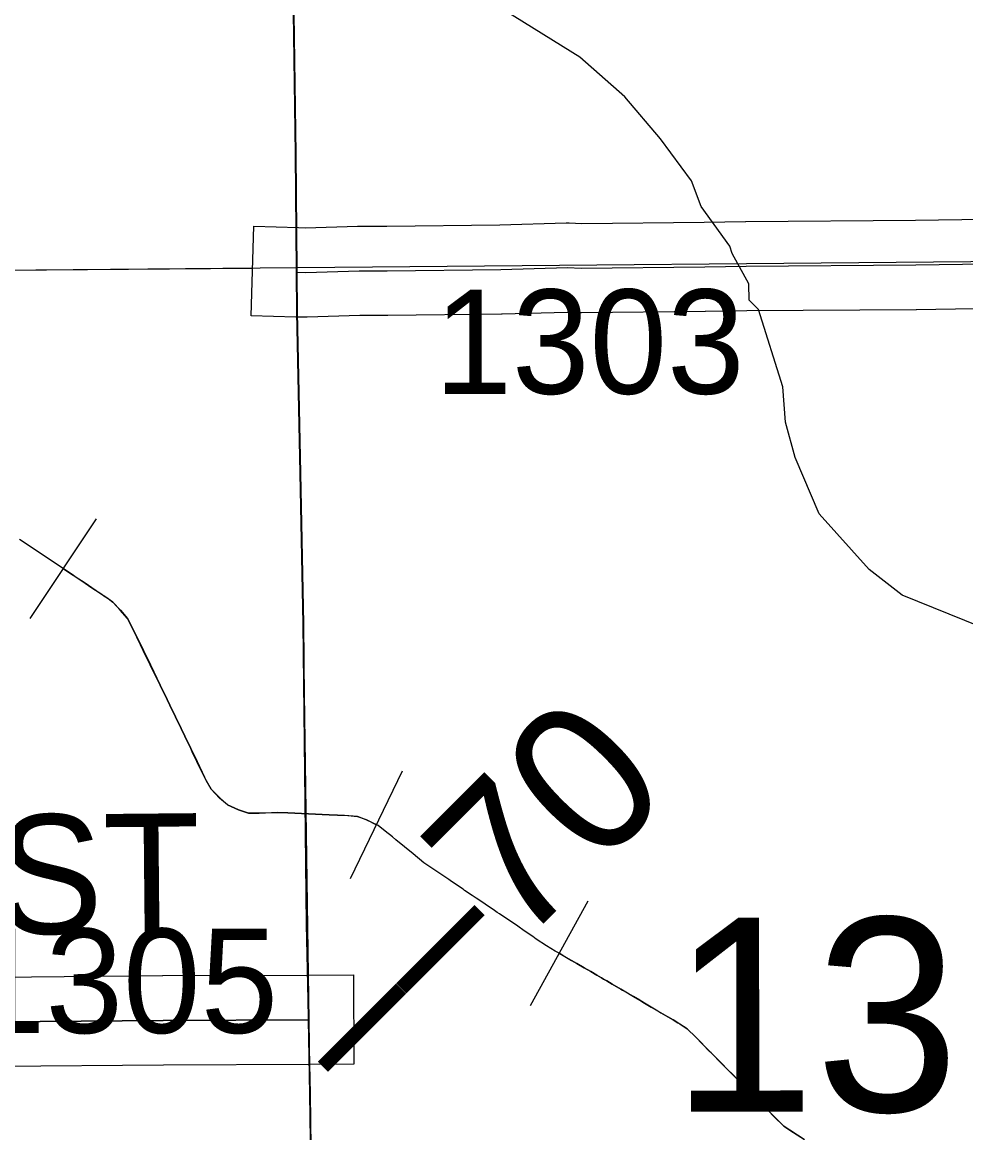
# Model space of a CAD drawing. Extents: x 23.6 to 68.7, y -63 to -29.
# Drawn here: x 43.662 to 44.296, y -42.196 to -41.451 of the extents above; entities that cross this region are included whole.
import ezdxf

# ---------------------------------------------------------------- set-up
doc = ezdxf.new("R2010")
doc.units = 0
for name, color, linetype in [('tdCoHydroRiver', 7, 'Continuous'), ('tdCoPipe', 7, 'Continuous'), ('tdCoPriCL', 7, 'Continuous'), ('tdCoPrimary', 7, 'Continuous'), ('tdCoPriNonDiv', 7, 'Continuous'), ('tdCoPriNonDivCL', 7, 'Continuous'), ('tdCoSecRdNmbr', 7, 'Continuous'), ('tdCoSecRdTxt', 7, 'Continuous'), ('tdCoSecRteBand', 7, 'Continuous'), ('tdCoSecRteCL', 7, 'Continuous'), ('tdCoSectLine', 7, 'Continuous'), ('tdCoSectLinePart', 7, 'Continuous'), ('tdCoSectNmbr', 7, 'Continuous'), ('tdCoSurfGravel', 7, 'Continuous'), ('tdStHwyPriRefPost1', 7, 'Continuous'), ('tdStHwyPriRefPost5', 7, 'Continuous')]:
    doc.layers.add(name, color=color, linetype=linetype)

msp = doc.modelspace()

# ---------------------------------------------------------------- linework, layer by layer
at = {"layer": 'tdCoHydroRiver'}
msp.add_lwpolyline([(44.33721, -41.8691), (44.25322, -41.83518), (44.23096, -41.81802), (44.19746, -41.78046), (44.18131, -41.74273), (44.17477, -41.71911), (44.17297, -41.69545), (44.15669, -41.64352), (44.15032, -41.63726), (44.15022, -41.62621), (44.13897, -41.6058), (44.13735, -41.60108), (44.11816, -41.57443), (44.11168, -41.55712), (44.09089, -41.52891), (44.06695, -41.50072), (44.0367, -41.47417), (43.94937, -41.41976)], dxfattribs=at)
at = {"layer": 'tdCoPipe'}
for p, q in [((43.66785, -41.85078), (43.71222, -41.784)), ((43.88285, -42.02522), (43.91776, -41.95305)), ((44.00351, -42.11039), (44.04225, -42.04021))]:
    msp.add_line(p, q, dxfattribs=at)
for points in [[(44.18741, -42.20041), (44.1777, -42.19409), (44.17369, -42.19133), (44.16705, -42.1849), (44.15927, -42.17695), (44.15661, -42.17423), (44.14598, -42.1636), (44.14232, -42.15988), (44.13953, -42.15705), (44.13539, -42.15293), (44.13212, -42.14958), (44.12488, -42.14221), (44.12389, -42.14125), (44.11455, -42.1317), (44.10873, -42.12604), (44.10397, -42.123), (44.10253, -42.12212), (44.0993, -42.12016), (44.09573, -42.11805), (44.09261, -42.11629), (44.09116, -42.11537), (44.08905, -42.11415), (44.08457, -42.11151), (44.08005, -42.10882), (44.07827, -42.10779), (44.07699, -42.10694), (44.07265, -42.10441), (44.06649, -42.10071), (44.06527, -42.10011), (44.06422, -42.09948), (44.05851, -42.09608), (44.05479, -42.09393), (44.05261, -42.09273), (44.05132, -42.09194), (44.04809, -42.09009), (44.04418, -42.08771), (44.0397, -42.08517), (44.03478, -42.08232), (44.03119, -42.08032), (44.02669, -42.0777), (44.02286, -42.07536), (44.02019, -42.07389), (44.01444, -42.07047), (44.00741, -42.06582), (44.00508, -42.0641), (43.99945, -42.06033), (43.99514, -42.0573), (43.99017, -42.05391), (43.98628, -42.05143), (43.98284, -42.04901), (43.98132, -42.04799), (43.9785, -42.0461), (43.97545, -42.04406), (43.9731, -42.04246), (43.97156, -42.0414), (43.96716, -42.03844), (43.96457, -42.03662), (43.95942, -42.03321), (43.95837, -42.03249), (43.95065, -42.0272), (43.94878, -42.02596), (43.9368, -42.01786), (43.9321, -42.0147), (43.92483, -42.00878), (43.91324, -41.99924), (43.91092, -41.99735), (43.9061, -41.99343), (43.9013, -41.98969), (43.89327, -41.98581), (43.88742, -41.9836), (43.87875, -41.98291), (43.87408, -41.98282), (43.86854, -41.9826), (43.85452, -41.98188), (43.84075, -41.98127), (43.83364, -41.98099), (43.82571, -41.9813), (43.82156, -41.9815), (43.81436, -41.98144), (43.8075, -41.97921), (43.80028, -41.97579), (43.79494, -41.97124), (43.78918, -41.96533), (43.78589, -41.95941), (43.78482, -41.95723), (43.7797, -41.94671), (43.77657, -41.9403), (43.77551, -41.93801), (43.77156, -41.92984), (43.76901, -41.92452), (43.76526, -41.91681), (43.7615, -41.90898), (43.75973, -41.9052), (43.75494, -41.89545), (43.74839, -41.88191), (43.74371, -41.87233), (43.74188, -41.86842), (43.73656, -41.85767), (43.733, -41.85072), (43.72824, -41.84528), (43.72317, -41.8398), (43.72004, -41.8375), (43.71709, -41.83554), (43.71572, -41.83459), (43.70915, -41.83022), (43.70467, -41.82719), (43.69796, -41.82274), (43.69657, -41.82182), (43.68547, -41.81444), (43.67301, -41.80615), (43.66048, -41.79784)], [(43.69003, -41.81739), (43.69661, -41.82176), (43.698, -41.82269), (43.70471, -41.82714), (43.70919, -41.83017), (43.71576, -41.83453), (43.71713, -41.83549), (43.72008, -41.83744), (43.72322, -41.83975), (43.72829, -41.84524), (43.73306, -41.85068), (43.73662, -41.85764), (43.74194, -41.86839), (43.74377, -41.87231), (43.74845, -41.88188), (43.755, -41.89542), (43.75979, -41.90517), (43.76156, -41.90895), (43.76532, -41.91678), (43.76907, -41.92449), (43.77162, -41.92981), (43.77557, -41.93798), (43.77664, -41.94027), (43.77976, -41.94668), (43.78488, -41.9572), (43.78595, -41.95938), (43.78923, -41.96529), (43.79499, -41.9712), (43.80032, -41.97574), (43.80752, -41.97914), (43.81437, -41.98137), (43.82156, -41.98143), (43.8257, -41.98123), (43.83364, -41.98092), (43.84075, -41.9812), (43.85452, -41.98181), (43.86854, -41.98253), (43.87408, -41.98276), (43.87876, -41.98284), (43.88744, -41.98353), (43.8933, -41.98575), (43.9003, -41.98913)], [(44.02288, -42.0753), (44.02289, -42.0753), (44.02673, -42.07764), (44.03123, -42.08026), (44.03481, -42.08226), (44.03973, -42.08511), (44.04421, -42.08766), (44.04812, -42.09003), (44.05135, -42.09188), (44.05264, -42.09267), (44.05482, -42.09387), (44.05854, -42.09603), (44.06426, -42.09942), (44.0653, -42.10005), (44.06652, -42.10065), (44.07268, -42.10435), (44.07703, -42.10689), (44.07831, -42.10773), (44.08009, -42.10876), (44.0846, -42.11145), (44.08908, -42.11409), (44.09119, -42.11531), (44.09264, -42.11623), (44.09576, -42.11799), (44.09934, -42.1201), (44.10257, -42.12206), (44.10401, -42.12294), (44.10878, -42.12598), (44.11459, -42.13165), (44.12393, -42.1412), (44.12493, -42.14217), (44.13217, -42.14953), (44.13544, -42.15288), (44.13957, -42.157), (44.14237, -42.15983), (44.14602, -42.16355), (44.15666, -42.17418), (44.15932, -42.1769), (44.1671, -42.18485), (44.17374, -42.19128), (44.17774, -42.19403), (44.18744, -42.20035)]]:
    msp.add_lwpolyline(points, dxfattribs=at)
at = {"layer": 'tdCoPriCL'}
msp.add_lwpolyline([(43.85697, -42.27753), (43.85549, -42.16976), (43.85452, -42.11999), (43.8545, -42.11893), (43.85426, -42.10666), (43.85327, -42.05608), (43.85204, -41.95373), (43.85181, -41.93075), (43.85105, -41.85435), (43.85029, -41.8156), (43.84908, -41.75324), (43.84762, -41.68243), (43.84686, -41.64523), (43.8466, -41.61736), (43.84587, -41.53894), (43.8448, -41.45954), (43.84439, -41.4292)], dxfattribs=at)
at = {"layer": 'tdCoPrimary'}
for points in [[(43.85464, -42.10666), (43.85365, -42.05608), (43.85242, -41.95373), (43.85143, -41.85435), (43.84946, -41.75324), (43.84724, -41.64523), (43.84699, -41.61852), (43.84698, -41.61736), (43.84625, -41.53894), (43.84477, -41.4292)], [(43.85464, -42.10666), (43.85365, -42.05608), (43.85242, -41.95373), (43.85143, -41.85435), (43.84946, -41.75324), (43.84724, -41.64523), (43.84699, -41.61852), (43.84698, -41.61736), (43.84625, -41.53894), (43.84477, -41.4292)], [(43.86845, -42.96778), (43.86697, -42.88788), (43.86637, -42.86397), (43.8645, -42.78924), (43.86179, -42.68788), (43.85858, -42.58011), (43.85685, -42.48098), (43.85759, -42.38086), (43.85735, -42.27753), (43.85587, -42.16976), (43.8549, -42.11999), (43.8549, -42.11999), (43.85488, -42.11893), (43.85464, -42.10666), (43.85365, -42.05608), (43.85242, -41.95373), (43.85143, -41.85435), (43.84946, -41.75324), (43.84724, -41.64523), (43.84699, -41.61852), (43.84698, -41.61736), (43.84625, -41.53894), (43.84477, -41.4292)], [(43.8549, -42.11999), (43.85488, -42.11893), (43.85464, -42.10666)], [(43.8549, -42.11999), (43.85488, -42.11893), (43.85464, -42.10666)], [(43.87867, -43.78483), (43.87694, -43.70813), (43.87585, -43.62232), (43.87583, -43.62109), (43.87546, -43.59173), (43.87387, -43.48713), (43.87313, -43.3806), (43.87214, -43.27776), (43.87214, -43.16876), (43.87066, -43.06716), (43.86845, -42.96778), (43.86697, -42.88788), (43.86637, -42.86397), (43.8645, -42.78924), (43.86179, -42.68788), (43.85858, -42.58011), (43.85685, -42.48098), (43.85759, -42.38086), (43.85735, -42.27753), (43.85587, -42.16976), (43.8549, -42.11999), (43.8549, -42.11999)], [(43.87867, -43.78483), (43.87694, -43.70813), (43.87585, -43.62232), (43.87583, -43.62109), (43.87546, -43.59173), (43.87387, -43.48713), (43.87313, -43.3806), (43.87214, -43.27776), (43.87214, -43.16876), (43.87066, -43.06716), (43.86845, -42.96778), (43.86697, -42.88788), (43.86637, -42.86397), (43.8645, -42.78924), (43.86179, -42.68788), (43.85858, -42.58011), (43.85685, -42.48098), (43.85759, -42.38086), (43.85735, -42.27753), (43.85587, -42.16976), (43.8549, -42.11999), (43.8549, -42.11999)]]:
    msp.add_lwpolyline(points, dxfattribs=at)
at = {"layer": 'tdCoPriNonDiv'}
msp.add_lwpolyline([(43.84197, -41.21711), (43.8469, -41.64522), (43.85109, -41.85434), (43.85701, -42.27752), (43.85651, -42.48097), (43.86145, -42.68787), (43.87032, -43.06715), (43.8718, -43.27776), (43.87556, -43.62224), (43.8803, -43.94585), (43.87487, -44.01539), (43.86279, -44.0916), (43.81667, -44.32267), (43.81226, -44.35803), (43.81166, -44.3699), (43.81177, -44.39366), (43.81367, -44.41739), (43.81528, -44.42921), (43.82259, -44.46422), (43.85021, -44.56434), (43.90891, -44.75398), (43.94812, -44.86841), (44.07635, -45.23314), (44.1307, -45.34166)], dxfattribs=at)
at = {"layer": 'tdCoPriNonDivCL'}
msp.add_lwpolyline([(43.86807, -42.96778), (43.86659, -42.88788), (43.86599, -42.86397), (43.86412, -42.78924), (43.86141, -42.68788), (43.8582, -42.58011), (43.85648, -42.48098), (43.85722, -42.38086), (43.85697, -42.27753), (43.85549, -42.16976), (43.85452, -42.11999), (43.85452, -42.11999), (43.8545, -42.11893), (43.85426, -42.10666), (43.85327, -42.05608), (43.85204, -41.95373), (43.85105, -41.85435), (43.84908, -41.75324), (43.84686, -41.64523), (43.84661, -41.61852), (43.8466, -41.61736), (43.84587, -41.53894), (43.8448, -41.45954), (43.84439, -41.4292)], dxfattribs=at)
msp.add_lwpolyline([(43.86807, -42.96778), (43.86659, -42.88788), (43.86599, -42.86397), (43.86412, -42.78924), (43.86141, -42.68788), (43.8582, -42.58011), (43.85648, -42.48098), (43.85722, -42.38086), (43.85697, -42.27753), (43.85549, -42.16976), (43.85452, -42.11999), (43.85452, -42.11999), (43.8545, -42.11893), (43.85426, -42.10666), (43.85327, -42.05608), (43.85204, -41.95373), (43.85105, -41.85435), (43.84908, -41.75324), (43.84686, -41.64523), (43.84661, -41.61852), (43.8466, -41.61736), (43.84587, -41.53894), (43.8448, -41.45954), (43.84439, -41.4292)], dxfattribs=at)
at = {"layer": 'tdCoSecRteBand'}
for points in [[(44.34108, -41.64244), (44.26283, -41.64359), (44.26271, -41.64359), (44.2626, -41.64359), (44.14883, -41.64441), (44.1212, -41.6449), (44.12108, -41.64491), (44.12096, -41.64491), (44.03794, -41.64573), (44.03726, -41.64574), (44.03657, -41.64571), (44.02834, -41.64542), (43.9846, -41.6467), (43.98432, -41.64671), (43.98404, -41.64671), (43.90776, -41.64754), (43.9076, -41.64754), (43.90743, -41.64754), (43.88901, -41.64754), (43.85365, -41.64867), (43.85272, -41.6487), (43.8518, -41.64868), (43.8461, -41.64851), (43.81611, -41.64762), (43.81789, -41.58764), (43.84788, -41.58853), (43.85265, -41.58868), (43.88757, -41.58755), (43.88805, -41.58754), (43.88853, -41.58754), (43.90727, -41.58754), (43.98312, -41.58672), (44.02755, -41.58541), (44.02853, -41.58539), (44.02951, -41.58542), (44.03803, -41.58572), (44.12025, -41.58491), (44.14792, -41.58442), (44.14808, -41.58442), (44.14824, -41.58442), (44.26206, -41.58359), (44.33977, -41.58245)], [(43.64655, -42.09136), (43.75669, -42.09039), (43.75676, -42.09039), (43.75683, -42.09039), (43.85477, -42.08999), (43.88477, -42.08987), (43.88502, -42.14987), (43.85502, -42.14999), (43.75715, -42.15039), (43.64707, -42.15136)]]:
    msp.add_lwpolyline(points, dxfattribs=at)
at = {"layer": 'tdCoSecRteCL'}
for points in [[(43.84699, -41.61852), (43.85269, -41.61869), (43.88853, -41.61754), (43.90743, -41.61754), (43.98372, -41.61672), (44.02844, -41.6154), (44.03764, -41.61573), (44.12067, -41.61491), (44.14845, -41.61441), (44.26238, -41.61359), (44.34064, -41.61244), (44.37829, -41.6108), (44.44191, -41.61063), (44.49633, -41.60998), (44.56292, -41.60899), (44.59349, -41.60883), (44.6009, -41.60864)], [(43.8549, -42.11999), (43.75695, -42.12039), (43.64681, -42.12136), (43.52775, -42.12233), (43.33189, -42.12427), (43.20372, -42.12505), (43.13565, -42.1266), (43.13145, -42.12596), (43.12735, -42.12486), (43.12338, -42.12333), (43.11961, -42.12137), (43.11608, -42.11901), (43.11282, -42.11628), (43.10988, -42.11321), (43.10729, -42.10984), (43.10509, -42.1062), (43.1033, -42.10235), (43.10193, -42.09832), (43.10101, -42.09417), (43.10056, -42.08995), (43.09997, -42.04923), (43.09959, -41.99765), (43.09939, -41.93094), (43.09925, -41.90613)]]:
    msp.add_lwpolyline(points, dxfattribs=at)
at = {"layer": 'tdCoSectLine'}
msp.add_lwpolyline([(43.59591, -41.61763), (44.60056, -41.60864)], dxfattribs=at)
at = {"layer": 'tdCoSectLinePart'}
msp.add_lwpolyline([(43.59591, -41.61763), (43.81625, -41.61566)], dxfattribs=at)
at = {"layer": 'tdCoSurfGravel'}
for points in [[(43.84699, -41.61852), (43.85269, -41.61869), (43.88853, -41.61754), (43.90743, -41.61754), (43.98372, -41.61672), (44.02844, -41.6154), (44.03764, -41.61573), (44.12067, -41.61491), (44.14845, -41.61441), (44.26238, -41.61359), (44.34064, -41.61244), (44.37829, -41.6108), (44.44191, -41.61063), (44.49633, -41.60998), (44.56292, -41.60899), (44.59349, -41.60883)], [(43.12338, -42.12333), (43.12735, -42.12486), (43.13145, -42.12596), (43.13565, -42.1266), (43.20372, -42.12505), (43.33189, -42.12427), (43.52775, -42.12233), (43.64681, -42.12136), (43.75695, -42.12039), (43.8549, -42.11999)]]:
    msp.add_lwpolyline(points, dxfattribs=at)

# ---------------------------------------------------------------- texts
at = {"layer": 'tdCoSecRdNmbr'}
for s, rotation, p in [('1303', 0.03427, (43.93913, -41.7001)), ('1305', 0.03404, (43.62598, -42.12895))]:
    msp.add_text(s, height=0.07, rotation=rotation, dxfattribs=at).set_placement(p)
at = {"layer": 'tdCoSecRdTxt'}
msp.add_text('185TH ST', height=0.08, rotation=0.54799, dxfattribs=at).set_placement((43.29479, -42.06601))
at = {"layer": 'tdCoSectNmbr'}
msp.add_text('13', height=0.13, rotation=0.03433, dxfattribs=at).set_placement((44.09809, -42.18162))
at = {"layer": 'tdStHwyPriRefPost1'}
msp.add_text('‒‒70', height=0.1, rotation=45, dxfattribs=at).set_placement((43.89031, -42.17764))
at = {"layer": 'tdStHwyPriRefPost5'}
msp.add_text('‒‒70', height=0.1, rotation=45, dxfattribs=at).set_placement((43.89031, -42.17764))

doc.saveas('drawing.dxf')
